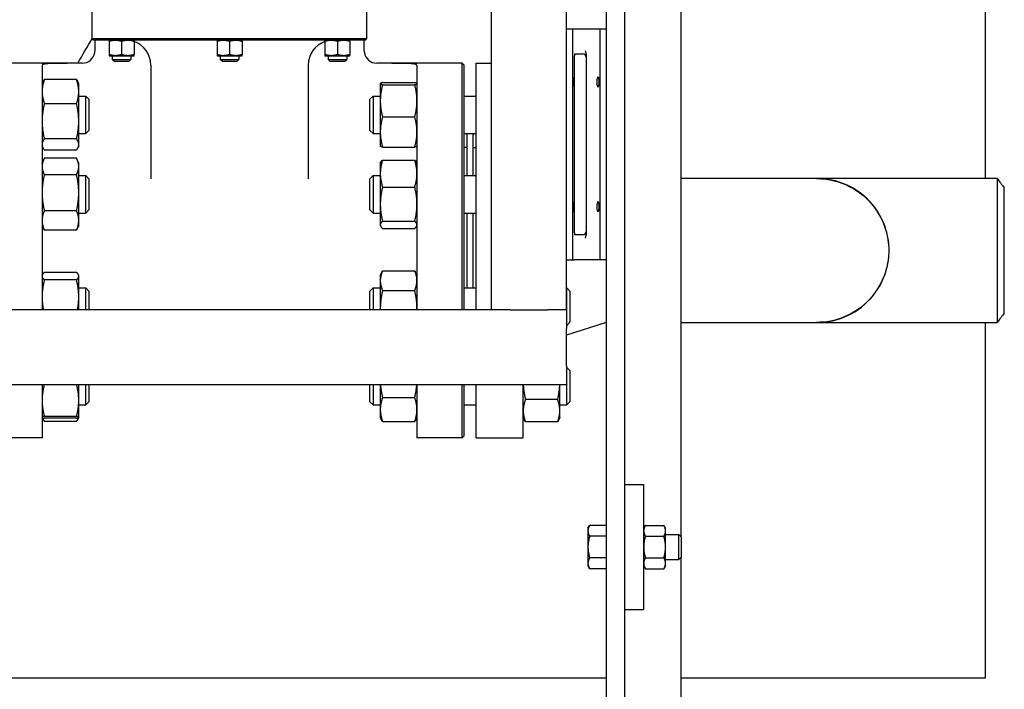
# Model space of a CAD drawing. Header units: inches. Extents: x 24 to 1128, y -69 to 748.
# Tile 562 of 656: x 993 to 1013, y 287 to 301. Entities that reach past the tile are written whole.
import ezdxf

# ---------------------------------------------------------------- set-up
doc = ezdxf.new("R2010")
doc.units = ezdxf.units.IN
doc.header["$LTSCALE"] = 32
doc.header["$MEASUREMENT"] = 0
doc.layers.add('Visible (ANSI)', color=7, linetype='Continuous', lineweight=30)

msp = doc.modelspace()

# ---------------------------------------------------------------- linework, layer by layer
at = {"layer": 'Visible (ANSI)'}
for p, q in [((1012.53453, 337.48367), (1012.53453, 297.48617)), ((1004.95453, 312.10867), (1004.95453, 278.014)), ((1005.32953, 278.014), (1005.32953, 312.10867)), ((1002.66005, 294.85867), (1002.66005, 310.60867)), ((1004.16005, 294.85867), (1004.16005, 310.60867)), ((1006.45453, 290.31148), (1006.45453, 310.60867)), ((994.66953, 300.29002), (994.66953, 301.01492)), ((1000.16953, 300.29002), (1000.16953, 301.01492)), ((1004.16005, 300.48367), (1004.28505, 300.48367)), ((1004.28505, 295.85867), (1004.28505, 300.48367)), ((1004.28505, 300.48367), (1004.3219, 300.48367)), ((1004.3219, 300.48367), (1004.82953, 300.48367)), ((1004.82953, 300.48367), (1004.95453, 300.48367)), ((1004.82953, 300.48367), (1004.82953, 295.85867)), ((994.66953, 300.29002), (994.73275, 300.29002)), ((994.70078, 300.25877), (994.66953, 300.29002)), ((994.76387, 300.25877), (994.70078, 300.25877)), ((994.72453, 300.25877), (994.72453, 300.04617)), ((994.73275, 300.29002), (996.28216, 300.29002)), ((996.28533, 300.25877), (994.76387, 300.25877)), ((995.01008, 300.23644), (995.01008, 299.9686)), ((995.26008, 300.23644), (995.26008, 299.9686)), ((995.51008, 300.23644), (995.51008, 299.9686)), ((996.28216, 300.29002), (998.55691, 300.29002)), ((998.55374, 300.25877), (996.28533, 300.25877)), ((997.16953, 300.23644), (997.16953, 299.9686)), ((997.41953, 300.23644), (997.41953, 299.9686)), ((997.66953, 300.23644), (997.66953, 299.9686)), ((1000.0752, 300.25877), (998.55374, 300.25877)), ((998.55691, 300.29002), (1000.10631, 300.29002)), ((999.32898, 300.23644), (999.32898, 299.9686)), ((999.57898, 300.23644), (999.57898, 299.9686)), ((999.82898, 300.23644), (999.82898, 299.9686)), ((1000.13828, 300.25877), (1000.0752, 300.25877)), ((1000.10631, 300.29002), (1000.16953, 300.29002)), ((1000.11453, 300.04617), (1000.11453, 300.25877)), ((1000.13828, 300.25877), (1000.16953, 300.29002)), ((995.01008, 299.94627), (995.13508, 299.94627)), ((995.07258, 299.94627), (995.07258, 299.87082)), ((995.07258, 299.87082), (995.44758, 299.87082)), ((995.10983, 299.83357), (995.07258, 299.87082)), ((995.10983, 299.83357), (995.41033, 299.83357)), ((995.13508, 299.94627), (995.38508, 299.94627)), ((995.38508, 299.94627), (995.51008, 299.94627)), ((995.41033, 299.83357), (995.44758, 299.87082)), ((995.44758, 299.94627), (995.44758, 299.87082)), ((997.16953, 299.94627), (997.29453, 299.94627)), ((997.23203, 299.94627), (997.23203, 299.87082)), ((997.23203, 299.87082), (997.60703, 299.87082)), ((997.26928, 299.83357), (997.23203, 299.87082)), ((997.26928, 299.83357), (997.56978, 299.83357)), ((997.29453, 299.94627), (997.54453, 299.94627)), ((997.54453, 299.94627), (997.66953, 299.94627)), ((997.56978, 299.83357), (997.60703, 299.87082)), ((997.60703, 299.94627), (997.60703, 299.87082)), ((999.32898, 299.94627), (999.45398, 299.94627)), ((999.39148, 299.94627), (999.39148, 299.87082)), ((999.39148, 299.87082), (999.76648, 299.87082)), ((999.42873, 299.83357), (999.39148, 299.87082)), ((999.42873, 299.83357), (999.72923, 299.83357)), ((999.45398, 299.94627), (999.70398, 299.94627)), ((999.70398, 299.94627), (999.82898, 299.94627)), ((999.72923, 299.83357), (999.76648, 299.87082)), ((999.76648, 299.94627), (999.76648, 299.87082)), ((1004.32341, 296.40034), (1004.32341, 299.942)), ((1004.32477, 299.98367), (1004.48928, 299.98367)), ((1004.55178, 299.99007), (1004.55178, 296.35227)), ((993.66953, 299.79617), (992.76328, 299.79617)), ((994.47453, 299.79617), (993.66953, 299.79617)), ((993.66953, 299.79617), (993.66953, 299.79484)), ((993.66953, 299.79484), (994.16953, 299.79484)), ((993.66953, 299.74786), (993.66953, 294.85867)), ((995.84473, 299.75877), (995.84473, 297.48374)), ((998.99434, 299.75877), (998.99434, 297.48374)), ((1001.16953, 299.79617), (1000.36453, 299.79617)), ((1000.66953, 299.79484), (1001.16953, 299.79484)), ((1002.07578, 299.79617), (1001.16953, 299.79617)), ((1001.16953, 299.79484), (1001.16953, 299.79617)), ((1001.16953, 299.74786), (1001.16953, 294.85867)), ((1002.07578, 294.85867), (1002.07578, 299.79617)), ((1002.10703, 299.76492), (1002.07578, 299.79617)), ((1002.10703, 299.76492), (1002.10703, 294.85867)), ((1002.35453, 294.85867), (1002.35453, 299.79617)), ((1002.35453, 299.79617), (1002.66005, 299.79617)), ((993.66953, 299.38738), (993.6845, 299.41946)), ((994.35845, 299.46824), (993.71462, 299.46824)), ((994.40353, 299.38738), (994.38857, 299.41946)), ((994.40353, 299.22669), (994.40353, 299.38738)), ((994.40353, 298.63222), (994.40353, 299.22669)), ((1000.43553, 299.38738), (1000.43604, 299.38846)), ((1000.43553, 299.38738), (1000.43553, 299.38629)), ((1000.43553, 299.38629), (1000.43553, 299.04242)), ((1000.48062, 299.40756), (1001.12445, 299.40756)), ((1000.48062, 299.36501), (1001.12445, 299.36501)), ((1001.16953, 299.38738), (1001.16903, 299.38846)), ((994.40353, 299.13738), (994.54453, 299.13738)), ((994.54453, 298.38738), (994.54453, 299.13738)), ((994.60703, 299.07488), (994.54453, 299.13738)), ((994.60703, 299.07488), (994.60703, 298.44988)), ((1000.22953, 299.07488), (1000.29203, 299.13738)), ((1000.22953, 298.44988), (1000.22953, 299.07488)), ((1000.29203, 299.13738), (1000.29203, 298.38738)), ((1000.29203, 299.13738), (1000.43553, 299.13738)), ((1000.43553, 299.04242), (1000.43553, 298.41851)), ((1002.10703, 299.13738), (1002.35453, 299.13738)), ((994.35845, 298.98515), (993.71462, 298.98515)), ((994.40353, 298.1679), (994.40353, 298.63222)), ((1000.48062, 298.71983), (1001.12445, 298.71983)), ((994.60703, 298.44988), (994.54453, 298.38738)), ((1000.22953, 298.44988), (1000.29203, 298.38738)), ((994.35845, 298.27928), (993.71462, 298.27928)), ((994.40353, 298.38738), (994.54453, 298.38738)), ((1000.29203, 298.38738), (1000.43553, 298.38738)), ((1000.43553, 298.41851), (1000.43553, 298.13738)), ((1002.10703, 298.38738), (1002.35453, 298.38738)), ((1002.16953, 298.38738), (1002.16953, 297.54626)), ((1002.28953, 298.38738), (1002.28953, 297.54626)), ((993.66953, 298.13738), (993.6845, 298.10529)), ((994.35845, 298.05651), (993.71462, 298.05651)), ((994.40353, 298.13738), (994.38857, 298.10529)), ((994.40353, 298.13738), (994.40353, 298.1679)), ((1000.43553, 298.13738), (1000.43604, 298.13629)), ((1000.48062, 298.11719), (1001.12445, 298.11719)), ((1001.16953, 298.13738), (1001.16903, 298.13629)), ((1002.16953, 298.10617), (1002.10703, 298.10617)), ((1002.29453, 297.54626), (1002.29453, 298.10617)), ((1002.29453, 298.10617), (1002.35453, 298.10617)), ((993.66953, 297.79626), (993.70524, 297.87284)), ((994.35845, 297.89197), (993.71462, 297.89197)), ((994.40353, 297.79626), (994.36782, 297.87284)), ((1000.48062, 297.85613), (1001.12445, 297.85613)), ((1002.29453, 297.98617), (1002.28953, 297.98617)), ((994.40353, 297.72804), (994.40353, 297.79626)), ((994.40353, 297.20375), (994.40353, 297.72804)), ((1000.43553, 297.79626), (1000.44163, 297.80934)), ((1000.43553, 297.79626), (1000.43553, 297.58638)), ((1001.16953, 297.79626), (1001.16343, 297.80934)), ((994.35845, 297.5641), (993.71462, 297.5641)), ((994.40353, 297.54626), (994.54453, 297.54626)), ((994.54453, 296.79626), (994.54453, 297.54626)), ((994.60703, 297.48376), (994.54453, 297.54626)), ((994.60703, 297.48376), (994.60703, 296.85876)), ((1000.22953, 297.48376), (1000.29203, 297.54626)), ((1000.22953, 296.85876), (1000.22953, 297.48376)), ((1000.29203, 297.54626), (1000.29203, 296.79626)), ((1000.29203, 297.54626), (1000.43553, 297.54626)), ((1000.43553, 297.58638), (1000.43553, 296.97418)), ((1002.10703, 297.54626), (1002.35453, 297.54626)), ((1009.16683, 297.48617), (1006.45453, 297.48617)), ((1012.77714, 297.48617), (1009.17224, 297.48617)), ((1000.48062, 297.31662), (1001.12445, 297.31662)), ((1012.91953, 296.04617), (1012.91953, 297.29865)), ((994.40353, 296.64697), (994.40353, 297.20375)), ((994.60703, 296.85876), (994.54453, 296.79626)), ((1000.22953, 296.85876), (1000.29203, 296.79626)), ((1000.43553, 296.97418), (1000.43553, 296.55907)), ((994.35845, 296.84339), (993.71462, 296.84339)), ((994.40353, 296.79626), (994.54453, 296.79626)), ((1000.29203, 296.79626), (1000.43553, 296.79626)), ((1002.10703, 296.79626), (1002.35453, 296.79626)), ((1002.16953, 296.79626), (1002.16953, 295.29608)), ((1002.28953, 296.79626), (1002.28953, 295.29608)), ((1002.29453, 295.29608), (1002.29453, 296.79626)), ((993.66953, 296.54626), (993.70524, 296.46968)), ((994.40353, 296.54626), (994.36782, 296.46968)), ((994.40353, 296.54626), (994.40353, 296.64697)), ((1000.43553, 296.55907), (1000.43553, 296.54626)), ((1000.43553, 296.54626), (1000.44163, 296.53318)), ((1000.48062, 296.63175), (1001.12445, 296.63175)), ((1000.48062, 296.48639), (1001.12445, 296.48639)), ((1001.16953, 296.54626), (1001.16343, 296.53318)), ((994.35845, 296.45055), (993.71462, 296.45055)), ((1004.48928, 296.35867), (1004.32477, 296.35867)), ((1012.91953, 294.79371), (1012.91953, 296.04617)), ((1004.16005, 295.85867), (1004.28505, 295.85867)), ((1004.28505, 295.85867), (1004.3219, 295.85867)), ((1004.82953, 295.85867), (1004.3219, 295.85867)), ((1004.95453, 295.85867), (1004.82953, 295.85867)), ((993.66953, 295.54608), (993.67607, 295.56009)), ((994.35845, 295.60752), (993.71462, 295.60752)), ((994.40353, 295.54608), (994.397, 295.56009)), ((994.40353, 295.53238), (994.40353, 295.54608)), ((994.40353, 295.11401), (994.40353, 295.53238)), ((1000.43553, 295.54608), (1000.47009, 295.62019)), ((1000.43553, 295.54608), (1000.43553, 295.44298)), ((1000.48062, 295.64151), (1001.12445, 295.64151)), ((1001.16953, 295.54608), (1001.13498, 295.62019)), ((994.35845, 295.45723), (993.71462, 295.45723)), ((994.40353, 295.29608), (994.54453, 295.29608)), ((994.54453, 294.85867), (994.54453, 295.29608)), ((994.60703, 295.23358), (994.54453, 295.29608)), ((1000.22953, 295.23358), (1000.29203, 295.29608)), ((1000.29203, 295.29608), (1000.29203, 294.85867)), ((1000.29203, 295.29608), (1000.43553, 295.29608)), ((1000.43553, 295.44298), (1000.43553, 294.88423)), ((1002.10703, 295.29608), (1002.35453, 295.29608)), ((1004.16005, 295.29608), (1004.16703, 295.29608)), ((1004.16703, 294.54608), (1004.16703, 295.29608)), ((1004.22953, 295.23358), (1004.16703, 295.29608)), ((994.40353, 294.85867), (994.40353, 295.11401)), ((994.60703, 295.23358), (994.60703, 294.85867)), ((1000.22953, 294.85867), (1000.22953, 295.23358)), ((1000.48062, 295.24445), (1001.12445, 295.24445)), ((1004.22953, 295.23358), (1004.22953, 294.60858)), ((1000.43553, 294.88423), (1000.43553, 294.85867)), ((1002.66005, 294.85867), (983.66005, 294.85867)), ((1003.03505, 294.85867), (1002.66005, 294.85867)), ((1003.03505, 294.85867), (1003.78505, 294.85867)), ((1004.16005, 294.85867), (1003.78505, 294.85867)), ((1004.16005, 294.85867), (1004.16005, 294.48367)), ((1004.95453, 294.60195), (1004.16005, 294.35031)), ((1004.16005, 294.54608), (1004.16703, 294.54608)), ((1004.22953, 294.60858), (1004.16703, 294.54608)), ((1006.45453, 294.60617), (1009.16683, 294.60617)), ((1009.17224, 294.60617), (1012.77714, 294.60617)), ((1012.53453, 294.60617), (1012.53453, 287.48367)), ((1004.16005, 293.73367), (1004.16005, 294.48367)), ((1004.16005, 293.73367), (1004.16005, 293.35867)), ((1004.16005, 293.70496), (1004.16703, 293.70496)), ((1004.16703, 292.95496), (1004.16703, 293.70496)), ((1004.22953, 293.64246), (1004.16703, 293.70496)), ((1004.22953, 293.64246), (1004.22953, 293.01746)), ((1004.16005, 293.35867), (982.16005, 293.35867)), ((993.66953, 293.35867), (993.66953, 292.29617)), ((994.40353, 293.04602), (994.40353, 293.35867)), ((994.54453, 292.95496), (994.54453, 293.35867)), ((994.60703, 293.35867), (994.60703, 293.01746)), ((1000.22953, 293.01746), (1000.22953, 293.35867)), ((1000.29203, 293.35867), (1000.29203, 292.95496)), ((1000.43553, 293.35867), (1000.43553, 292.86273)), ((1001.16953, 293.35867), (1001.16953, 292.29617)), ((1002.07578, 292.29617), (1002.07578, 293.35867)), ((1002.10703, 293.35867), (1002.10703, 292.32742)), ((1002.35453, 292.29617), (1002.35453, 293.35867)), ((1003.29453, 292.29617), (1003.29453, 293.35867)), ((1004.02853, 292.83832), (1004.02853, 293.35867)), ((994.40353, 292.70581), (994.40353, 293.04602)), ((994.40353, 292.95496), (994.54453, 292.95496)), ((994.60703, 293.01746), (994.54453, 292.95496)), ((1000.22953, 293.01746), (1000.29203, 292.95496)), ((1000.29203, 292.95496), (1000.43553, 292.95496)), ((1000.48062, 293.1024), (1001.12445, 293.1024)), ((1002.10703, 292.95496), (1002.35453, 292.95496)), ((1003.98345, 293.06111), (1003.33962, 293.06111)), ((1004.02853, 292.95496), (1004.16703, 292.95496)), ((1004.22953, 293.01746), (1004.16703, 292.95496)), ((994.35845, 292.72457), (993.71462, 292.72457)), ((1000.43553, 292.86273), (1000.43553, 292.70496)), ((1004.02853, 292.70496), (1004.02853, 292.83832)), ((993.66953, 292.70496), (993.66993, 292.70412)), ((993.66993, 292.70412), (993.6845, 292.67287)), ((994.35845, 292.68705), (993.71462, 292.68705)), ((994.35845, 292.6241), (993.71462, 292.6241)), ((994.40314, 292.70412), (994.38857, 292.67287)), ((994.40353, 292.70496), (994.40314, 292.70412)), ((994.40353, 292.70496), (994.40353, 292.70581)), ((1000.43553, 292.70496), (1000.4512, 292.67137)), ((1000.48062, 292.62307), (1001.12445, 292.62307)), ((1001.16953, 292.70496), (1001.15387, 292.67137)), ((1003.29453, 292.70496), (1003.31714, 292.65649)), ((1003.98345, 292.61553), (1003.33962, 292.61553)), ((1004.02853, 292.70496), (1004.00593, 292.65649)), ((1002.10703, 292.32742), (1002.07578, 292.29617)), ((993.66953, 292.29617), (992.76328, 292.29617)), ((1002.07578, 292.29617), (1001.16953, 292.29617)), ((1002.35453, 292.29617), (1003.29453, 292.29617)), ((1005.32953, 291.35867), (1005.70453, 291.35867)), ((1005.70453, 291.35867), (1005.70453, 288.85867)), ((1004.59053, 290.48367), (1004.62402, 290.54168)), ((1004.59053, 290.48367), (1004.59053, 290.43343)), ((1004.59053, 290.43343), (1004.59053, 290.10867)), ((1004.95453, 290.54168), (1004.62402, 290.54168)), ((1004.95453, 290.54168), (1004.95453, 290.43343)), ((1004.95453, 290.48367), (1004.95453, 290.48367)), ((1004.95453, 290.43343), (1004.95453, 290.32518)), ((1005.70453, 290.48367), (1005.73803, 290.54168)), ((1005.73803, 290.54168), (1006.10904, 290.54168)), ((1006.14253, 290.48367), (1006.10904, 290.54168)), ((1006.14253, 290.43343), (1006.14253, 290.48367)), ((1006.14253, 290.10867), (1006.14253, 290.43343)), ((1006.14253, 290.35867), (1006.40876, 290.35867)), ((1006.40876, 289.85867), (1006.40876, 290.35867)), ((1006.45453, 290.31148), (1006.40876, 290.35867)), ((1004.95453, 290.32518), (1004.62402, 290.32518)), ((1004.95453, 290.32518), (1004.95453, 290.10867)), ((1005.73803, 290.32518), (1006.10904, 290.32518)), ((1006.45453, 290.31148), (1006.45453, 289.90586)), ((1004.59053, 290.10867), (1004.59053, 289.78391)), ((1004.95453, 290.10867), (1004.95453, 289.89216)), ((1006.14253, 289.78391), (1006.14253, 290.10867)), ((1004.59053, 289.78391), (1004.59053, 289.73367)), ((1004.95453, 289.89216), (1004.62402, 289.89216)), ((1004.95453, 289.89216), (1004.95453, 289.78391)), ((1004.95453, 289.78391), (1004.95453, 289.67566)), ((1005.73803, 289.89216), (1006.10904, 289.89216)), ((1006.14253, 289.85867), (1006.40876, 289.85867)), ((1006.14253, 289.73367), (1006.14253, 289.78391)), ((1006.45453, 289.90586), (1006.40876, 289.85867)), ((1006.45453, 274.85867), (1006.45453, 289.90586)), ((1004.59053, 289.73367), (1004.62402, 289.67566)), ((1004.95453, 289.67566), (1004.62402, 289.67566)), ((1004.95453, 289.73367), (1004.95453, 289.73367)), ((1005.70453, 289.73367), (1005.73803, 289.67566)), ((1005.73803, 289.67566), (1006.10904, 289.67566)), ((1006.14253, 289.73367), (1006.10904, 289.67566)), ((1005.32953, 288.85867), (1005.70453, 288.85867)), ((1004.95453, 287.48367), (980.95453, 287.48367)), ((1012.53453, 287.48367), (1006.45453, 287.48367))]:
    msp.add_line(p, q, dxfattribs=at)
for centre, radius, start, end in [((974.03453, 312.04617), 23.75, 328.949761, 330.328287), ((995.34473, 299.75877), 0.5, 0, 70.688206), ((999.49434, 299.75877), 0.5, 109.311794, 180), ((994.47453, 300.04617), 0.25, 270, 351.395888), ((1000.36453, 300.04617), 0.25, 188.604112, 270), ((1004.48928, 299.92117), 0.0625, 0, 90), ((1004.48928, 296.42117), 0.0625, 270, 0)]:
    msp.add_arc(centre, radius, start, end, dxfattribs=at)
for centre, start_param, end_param in [((1004.32486, 299.942), 3.14159265, 4.71238898), ((1004.32486, 296.40034), 4.71238898, 6.28318531)]:
    msp.add_ellipse(centre, major_axis=(0, -0.04167), ratio=0.03492077, start_param=start_param, end_param=end_param, dxfattribs=at)
for centre in [(1004.29598, 299.42117), (1004.29598, 296.92117)]:
    msp.add_ellipse(centre, major_axis=(0, -0.09843), ratio=0.03492077, dxfattribs=at)
for points in [[(1004.3219, 300.48367), (1004.32196, 300.48367), (1004.32202, 300.48356), (1004.32207, 300.48337)], [(994.72172, 300.00877), (994.72352, 300.02107), (994.72449, 300.03367), (994.72453, 300.04617)], [(1000.11453, 300.04617), (1000.11457, 300.03367), (1000.11556, 300.02107), (1000.11735, 300.00877)], [(1012.77714, 297.48617), (1012.82461, 297.42367), (1012.87207, 297.36117), (1012.91953, 297.29867)], [(1004.32207, 295.85897), (1004.32202, 295.85877), (1004.32196, 295.85867), (1004.3219, 295.85867)], [(1012.91953, 294.79367), (1012.87207, 294.73117), (1012.82461, 294.66867), (1012.77714, 294.60617)]]:
    msp.add_open_spline(points, degree=3, dxfattribs=at)
for points, weights in [([(995.01008, 300.25877), (995.01008, 300.25877), (995.01008, 300.23644)], [1, 1.04314139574, 1.01001874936]), ([(995.01008, 300.23644), (995.07707, 300.25877), (995.13508, 300.25877)], [1.01001874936, 1.04314139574, 1]), ([(995.13508, 300.25877), (995.1931, 300.25877), (995.26008, 300.23644)], [1, 1.04314139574, 1.01001874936]), ([(995.26008, 300.23644), (995.32707, 300.25877), (995.38508, 300.25877)], [1.01001874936, 1.04314139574, 1]), ([(995.38508, 300.25877), (995.4431, 300.25877), (995.51008, 300.23644)], [1, 1.04314139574, 1.01001874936]), ([(995.51008, 300.23644), (995.51008, 300.24768), (995.51008, 300.25316)], [1.01001874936, 1.0264275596, 1.02411989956]), ([(997.16953, 300.25877), (997.16953, 300.25877), (997.16953, 300.23644)], [1, 1.04314139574, 1.01001874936]), ([(997.16953, 300.23644), (997.23652, 300.25877), (997.29453, 300.25877)], [1.01001874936, 1.04314139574, 1]), ([(997.29453, 300.25877), (997.35255, 300.25877), (997.41953, 300.23644)], [1, 1.04314139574, 1.01001874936]), ([(997.41953, 300.23644), (997.48652, 300.25877), (997.54453, 300.25877)], [1.01001874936, 1.04314139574, 1]), ([(997.54453, 300.25877), (997.60255, 300.25877), (997.66953, 300.23644)], [1, 1.04314139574, 1.01001874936]), ([(997.66953, 300.23644), (997.66953, 300.25877), (997.66953, 300.25877)], [1.01001874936, 1.04314139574, 1]), ([(999.32898, 300.23644), (999.39597, 300.25877), (999.45398, 300.25877)], [1.01001874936, 1.04314139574, 1]), ([(999.32898, 300.25316), (999.32898, 300.24768), (999.32898, 300.23644)], [1.02411989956, 1.0264275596, 1.01001874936]), ([(999.45398, 300.25877), (999.51199, 300.25877), (999.57898, 300.23644)], [1, 1.04314139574, 1.01001874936]), ([(999.57898, 300.23644), (999.64597, 300.25877), (999.70398, 300.25877)], [1.01001874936, 1.04314139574, 1]), ([(999.70398, 300.25877), (999.76199, 300.25877), (999.82898, 300.23644)], [1, 1.04314139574, 1.01001874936]), ([(999.82898, 300.23644), (999.82898, 300.25877), (999.82898, 300.25877)], [1.01001874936, 1.04314139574, 1]), ([(995.01008, 299.9686), (995.01008, 299.94627), (995.01008, 299.94627)], [1.01001874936, 1.04314139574, 1]), ([(995.13508, 299.94627), (995.07707, 299.94627), (995.01008, 299.9686)], [1, 1.04314139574, 1.01001874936]), ([(995.26008, 299.9686), (995.1931, 299.94627), (995.13508, 299.94627)], [1.01001874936, 1.04314139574, 1]), ([(995.38508, 299.94627), (995.32707, 299.94627), (995.26008, 299.9686)], [1, 1.04314139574, 1.01001874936]), ([(995.51008, 299.9686), (995.4431, 299.94627), (995.38508, 299.94627)], [1.01001874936, 1.04314139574, 1]), ([(995.51008, 299.94627), (995.51008, 299.94627), (995.51008, 299.9686)], [1, 1.04314139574, 1.01001874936]), ([(997.16953, 299.9686), (997.16953, 299.94627), (997.16953, 299.94627)], [1.01001874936, 1.04314139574, 1]), ([(997.29453, 299.94627), (997.23652, 299.94627), (997.16953, 299.9686)], [1, 1.04314139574, 1.01001874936]), ([(997.41953, 299.9686), (997.35255, 299.94627), (997.29453, 299.94627)], [1.01001874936, 1.04314139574, 1]), ([(997.54453, 299.94627), (997.48652, 299.94627), (997.41953, 299.9686)], [1, 1.04314139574, 1.01001874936]), ([(997.66953, 299.9686), (997.60255, 299.94627), (997.54453, 299.94627)], [1.01001874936, 1.04314139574, 1]), ([(997.66953, 299.94627), (997.66953, 299.94627), (997.66953, 299.9686)], [1, 1.04314139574, 1.01001874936]), ([(999.32898, 299.9686), (999.32898, 299.94627), (999.32898, 299.94627)], [1.01001874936, 1.04314139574, 1]), ([(999.45398, 299.94627), (999.39597, 299.94627), (999.32898, 299.9686)], [1, 1.04314139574, 1.01001874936]), ([(999.57898, 299.9686), (999.51199, 299.94627), (999.45398, 299.94627)], [1.01001874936, 1.04314139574, 1]), ([(999.70398, 299.94627), (999.64597, 299.94627), (999.57898, 299.9686)], [1, 1.04314139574, 1.01001874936]), ([(999.82898, 299.9686), (999.76199, 299.94627), (999.70398, 299.94627)], [1.01001874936, 1.04314139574, 1]), ([(999.82898, 299.94627), (999.82898, 299.94627), (999.82898, 299.9686)], [1, 1.04314139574, 1.01001874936]), ([(993.71462, 299.46824), (993.66953, 299.3388), (993.66953, 299.22669)], [1, 1.0379548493, 1]), ([(993.6845, 299.41946), (993.69534, 299.44271), (993.71462, 299.46824)], [1.01847461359, 1.01588840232, 1]), ([(994.40353, 299.22669), (994.40353, 299.3388), (994.35845, 299.46824)], [1, 1.0379548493, 1]), ([(994.35845, 299.46824), (994.37773, 299.44271), (994.38857, 299.41946)], [1, 1.01588840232, 1.01847461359]), ([(993.66953, 299.22669), (993.66953, 299.11459), (993.71462, 298.98515)], [1, 1.0379548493, 1]), ([(994.35845, 298.98515), (994.40353, 299.11459), (994.40353, 299.22669)], [1, 1.0379548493, 1]), ([(1000.48062, 299.40756), (1000.43553, 299.39616), (1000.43553, 299.38629)], [1, 1.0379548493, 1]), ([(1000.43553, 299.38629), (1000.43553, 299.37641), (1000.48062, 299.36501)], [1, 1.0379548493, 1]), ([(1000.48062, 299.36501), (1000.43553, 299.19214), (1000.43553, 299.04242)], [1, 1.0379548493, 1]), ([(1001.16953, 299.38629), (1001.16953, 299.39616), (1001.12445, 299.40756)], [1, 1.0379548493, 1]), ([(1001.12445, 299.36501), (1001.16953, 299.37641), (1001.16953, 299.38629)], [1, 1.0379548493, 1]), ([(1001.16953, 299.04242), (1001.16953, 299.19214), (1001.12445, 299.36501)], [1, 1.0379548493, 1]), ([(1000.43553, 299.04242), (1000.43553, 298.8927), (1000.48062, 298.71983)], [1, 1.0379548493, 1]), ([(1001.12445, 298.71983), (1001.16953, 298.8927), (1001.16953, 299.04242)], [1, 1.0379548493, 1]), ([(993.71462, 298.98515), (993.66953, 298.79601), (993.66953, 298.63222)], [1, 1.0379548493, 1]), ([(994.40353, 298.63222), (994.40353, 298.79601), (994.35845, 298.98515)], [1, 1.0379548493, 1]), ([(993.66953, 298.63222), (993.66953, 298.46842), (993.71462, 298.27928)], [1, 1.0379548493, 1]), ([(994.35845, 298.27928), (994.40353, 298.46842), (994.40353, 298.63222)], [1, 1.0379548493, 1]), ([(1000.48062, 298.71983), (1000.43553, 298.55835), (1000.43553, 298.41851)], [1, 1.0379548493, 1]), ([(1001.16953, 298.41851), (1001.16953, 298.55835), (1001.12445, 298.71983)], [1, 1.0379548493, 1]), ([(993.71462, 298.27928), (993.66953, 298.21959), (993.66953, 298.1679)], [1, 1.0379548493, 1]), ([(994.40353, 298.1679), (994.40353, 298.21959), (994.35845, 298.27928)], [1, 1.0379548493, 1]), ([(1000.43553, 298.41851), (1000.43553, 298.27866), (1000.48062, 298.11719)], [1, 1.0379548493, 1]), ([(1001.12445, 298.11719), (1001.16953, 298.27866), (1001.16953, 298.41851)], [1, 1.0379548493, 1]), ([(993.66953, 298.1679), (993.66953, 298.1162), (993.71462, 298.05651)], [1, 1.0379548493, 1]), ([(994.35845, 298.05651), (994.40353, 298.1162), (994.40353, 298.1679)], [1, 1.0379548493, 1]), ([(1000.48062, 298.11719), (1000.44018, 298.12741), (1000.43604, 298.13629)], [1, 1.03391206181, 1.00722433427]), ([(1001.16903, 298.13629), (1001.16489, 298.12741), (1001.12445, 298.11719)], [1.00722433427, 1.03391206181, 1]), ([(993.71462, 297.89197), (993.66953, 297.80412), (993.66953, 297.72804)], [1, 1.0379548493, 1]), ([(994.40353, 297.72804), (994.40353, 297.80412), (994.35845, 297.89197)], [1, 1.0379548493, 1]), ([(1000.48062, 297.85613), (1000.43553, 297.71157), (1000.43553, 297.58638)], [1, 1.0379548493, 1]), ([(1000.44163, 297.80934), (1000.45187, 297.83129), (1000.48062, 297.85613)], [1.01771443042, 1.02387317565, 1]), ([(1001.12445, 297.85613), (1001.1532, 297.83129), (1001.16343, 297.80934)], [1, 1.02387317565, 1.01771443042]), ([(1001.16953, 297.58638), (1001.16953, 297.71157), (1001.12445, 297.85613)], [1, 1.0379548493, 1]), ([(993.66953, 297.72804), (993.66953, 297.65196), (993.71462, 297.5641)], [1, 1.0379548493, 1]), ([(994.35845, 297.5641), (994.40353, 297.65196), (994.40353, 297.72804)], [1, 1.0379548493, 1]), ([(993.71462, 297.5641), (993.66953, 297.37099), (993.66953, 297.20375)], [1, 1.0379548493, 1]), ([(994.40353, 297.20375), (994.40353, 297.37099), (994.35845, 297.5641)], [1, 1.0379548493, 1]), ([(1000.43553, 297.58638), (1000.43553, 297.46118), (1000.48062, 297.31662)], [1, 1.0379548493, 1]), ([(1001.12445, 297.31662), (1001.16953, 297.46118), (1001.16953, 297.58638)], [1, 1.0379548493, 1]), ([(1000.48062, 297.31662), (1000.43553, 297.13311), (1000.43553, 296.97418)], [1, 1.0379548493, 1]), ([(1001.16953, 296.97418), (1001.16953, 297.13311), (1001.12445, 297.31662)], [1, 1.0379548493, 1]), ([(993.66953, 297.20375), (993.66953, 297.03651), (993.71462, 296.84339)], [1, 1.0379548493, 1]), ([(994.35845, 296.84339), (994.40353, 297.03651), (994.40353, 297.20375)], [1, 1.0379548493, 1]), ([(1000.43553, 296.97418), (1000.43553, 296.81526), (1000.48062, 296.63175)], [1, 1.0379548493, 1]), ([(1001.12445, 296.63175), (1001.16953, 296.81526), (1001.16953, 296.97418)], [1, 1.0379548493, 1]), ([(993.71462, 296.84339), (993.66953, 296.73813), (993.66953, 296.64697)], [1, 1.0379548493, 1]), ([(994.40353, 296.64697), (994.40353, 296.73813), (994.35845, 296.84339)], [1, 1.0379548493, 1]), ([(993.66953, 296.64697), (993.66953, 296.55581), (993.71462, 296.45055)], [1, 1.0379548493, 1]), ([(993.71462, 296.45055), (993.70964, 296.46025), (993.70524, 296.46968)], [1, 1.00405436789, 1.00724255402]), ([(994.35845, 296.45055), (994.40353, 296.55581), (994.40353, 296.64697)], [1, 1.0379548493, 1]), ([(994.36782, 296.46968), (994.36343, 296.46025), (994.35845, 296.45055)], [1.00724255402, 1.00405436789, 1]), ([(1000.48062, 296.63175), (1000.43553, 296.5928), (1000.43553, 296.55907)], [1, 1.0379548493, 1]), ([(1000.43553, 296.55907), (1000.43553, 296.52534), (1000.48062, 296.48639)], [1, 1.0379548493, 1]), ([(1001.16953, 296.55907), (1001.16953, 296.5928), (1001.12445, 296.63175)], [1, 1.0379548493, 1]), ([(1001.12445, 296.48639), (1001.16953, 296.52534), (1001.16953, 296.55907)], [1, 1.0379548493, 1]), ([(993.71462, 295.60752), (993.66953, 295.56725), (993.66953, 295.53238)], [1, 1.0379548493, 1]), ([(993.66953, 295.53238), (993.66953, 295.4975), (993.71462, 295.45723)], [1, 1.0379548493, 1]), ([(994.40353, 295.53238), (994.40353, 295.56725), (994.35845, 295.60752)], [1, 1.0379548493, 1]), ([(994.35845, 295.45723), (994.40353, 295.4975), (994.40353, 295.53238)], [1, 1.0379548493, 1]), ([(1000.48062, 295.64151), (1000.43553, 295.53512), (1000.43553, 295.44298)], [1, 1.0379548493, 1]), ([(1000.47009, 295.62019), (1000.47498, 295.63068), (1000.48062, 295.64151)], [1.00807367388, 1.00459253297, 1]), ([(1001.12445, 295.64151), (1001.13008, 295.63068), (1001.13498, 295.62019)], [1, 1.00459253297, 1.00807367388]), ([(1001.16953, 295.44298), (1001.16953, 295.53512), (1001.12445, 295.64151)], [1, 1.0379548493, 1]), ([(993.71462, 295.45723), (993.66953, 295.2733), (993.66953, 295.11401)], [1, 1.0379548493, 1]), ([(994.40353, 295.11401), (994.40353, 295.2733), (994.35845, 295.45723)], [1, 1.0379548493, 1]), ([(1000.43553, 295.44298), (1000.43553, 295.35084), (1000.48062, 295.24445)], [1, 1.0379548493, 1]), ([(1001.12445, 295.24445), (1001.16953, 295.35084), (1001.16953, 295.44298)], [1, 1.0379548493, 1]), ([(993.66953, 295.11401), (993.66953, 294.99174), (993.69528, 294.85867)], [1, 1.02887864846, 1.01381159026]), ([(994.37779, 294.85867), (994.40353, 294.99174), (994.40353, 295.11401)], [1.01381159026, 1.02887864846, 1]), ([(1000.48062, 295.24445), (1000.43553, 295.05141), (1000.43553, 294.88423)], [1, 1.0379548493, 1]), ([(1001.16953, 294.88423), (1001.16953, 295.05141), (1001.12445, 295.24445)], [1, 1.0379548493, 1]), ([(1000.43553, 294.88423), (1000.43553, 294.87146), (1000.43578, 294.85867)], [1, 1.00280225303, 1.00519071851]), ([(1001.16929, 294.85867), (1001.16953, 294.87146), (1001.16953, 294.88423)], [1.00519071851, 1.00280225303, 1]), ([(993.71234, 293.35867), (993.66953, 293.19165), (993.66953, 293.04602)], [1.00183181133, 1.03701570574, 1]), ([(994.40353, 293.04602), (994.40353, 293.19165), (994.36073, 293.35867)], [1, 1.03701570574, 1.00183181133]), ([(1000.43918, 293.35867), (1000.44812, 293.23894), (1000.48062, 293.1024)], [1.0155237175, 1.02707325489, 1]), ([(1001.12445, 293.1024), (1001.15695, 293.23894), (1001.16588, 293.35867)], [1, 1.02707325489, 1.0155237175]), ([(1003.29588, 293.35867), (1003.30214, 293.22023), (1003.33962, 293.06111)], [1.0109151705, 1.0313467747, 1]), ([(1003.98345, 293.06111), (1004.02092, 293.22023), (1004.02718, 293.35867)], [1, 1.0313467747, 1.0109151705]), ([(993.66953, 293.04602), (993.66953, 292.89683), (993.71462, 292.72457)], [1, 1.0379548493, 1]), ([(994.35845, 292.72457), (994.40353, 292.89683), (994.40353, 293.04602)], [1, 1.0379548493, 1]), ([(1000.48062, 293.1024), (1000.43553, 292.97396), (1000.43553, 292.86273)], [1, 1.0379548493, 1]), ([(1001.16953, 292.86273), (1001.16953, 292.97396), (1001.12445, 293.1024)], [1, 1.0379548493, 1]), ([(1003.33962, 293.06111), (1003.29453, 292.94172), (1003.29453, 292.83832)], [1, 1.0379548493, 1]), ([(1004.02853, 292.83832), (1004.02853, 292.94172), (1003.98345, 293.06111)], [1, 1.0379548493, 1]), ([(993.71462, 292.72457), (993.66953, 292.71451), (993.66953, 292.70581)], [1, 1.0379548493, 1]), ([(994.40353, 292.70581), (994.40353, 292.71451), (994.35845, 292.72457)], [1, 1.0379548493, 1]), ([(1000.43553, 292.86273), (1000.43553, 292.7515), (1000.48062, 292.62307)], [1, 1.0379548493, 1]), ([(1001.12445, 292.62307), (1001.16953, 292.7515), (1001.16953, 292.86273)], [1, 1.0379548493, 1]), ([(1003.29453, 292.83832), (1003.29453, 292.73492), (1003.33962, 292.61553)], [1, 1.0379548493, 1]), ([(1003.98345, 292.61553), (1004.02853, 292.73492), (1004.02853, 292.83832)], [1, 1.0379548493, 1]), ([(993.66953, 292.70581), (993.66953, 292.6971), (993.71462, 292.68705)], [1, 1.0379548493, 1]), ([(993.67448, 292.6998), (993.68422, 292.66435), (993.71462, 292.6241)], [1.01688383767, 1.02528066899, 1]), ([(994.35845, 292.68705), (994.40353, 292.6971), (994.40353, 292.70581)], [1, 1.0379548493, 1]), ([(994.35845, 292.6241), (994.38885, 292.66435), (994.39859, 292.6998)], [1, 1.02528066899, 1.01688383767]), ([(1000.48062, 292.62307), (1000.46195, 292.64832), (1000.4512, 292.67137)], [1, 1.01537751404, 1.01829454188]), ([(1001.15387, 292.67137), (1001.14312, 292.64832), (1001.12445, 292.62307)], [1.01829454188, 1.01537751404, 1]), ([(1003.33962, 292.61553), (1003.32636, 292.63671), (1003.31714, 292.65649)], [1, 1.01087228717, 1.01551577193]), ([(1004.00593, 292.65649), (1003.99671, 292.63671), (1003.98345, 292.61553)], [1.01551577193, 1.01087228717, 1]), ([(1004.62402, 290.54168), (1004.59053, 290.48367), (1004.59053, 290.43343)], [1, 1.0379548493, 1]), ([(1004.59053, 290.43343), (1004.59053, 290.38319), (1004.62402, 290.32518)], [1, 1.0379548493, 1]), ([(1005.73803, 290.54168), (1005.70453, 290.48367), (1005.70453, 290.43343)], [1, 1.0379548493, 1]), ([(1005.70453, 290.43343), (1005.70453, 290.38319), (1005.73803, 290.32518)], [1, 1.0379548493, 1]), ([(1006.14253, 290.43343), (1006.14253, 290.48367), (1006.10904, 290.54168)], [1, 1.0379548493, 1]), ([(1006.10904, 290.32518), (1006.14253, 290.38319), (1006.14253, 290.43343)], [1, 1.0379548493, 1]), ([(1004.62402, 290.32518), (1004.59053, 290.20915), (1004.59053, 290.10867)], [1, 1.0379548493, 1]), ([(1005.73803, 290.32518), (1005.70453, 290.20915), (1005.70453, 290.10867)], [1, 1.0379548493, 1]), ([(1006.14253, 290.10867), (1006.14253, 290.20915), (1006.10904, 290.32518)], [1, 1.0379548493, 1]), ([(1004.59053, 290.10867), (1004.59053, 290.00819), (1004.62402, 289.89216)], [1, 1.0379548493, 1]), ([(1005.70453, 290.10867), (1005.70453, 290.00819), (1005.73803, 289.89216)], [1, 1.0379548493, 1]), ([(1006.10904, 289.89216), (1006.14253, 290.00819), (1006.14253, 290.10867)], [1, 1.0379548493, 1]), ([(1004.62402, 289.89216), (1004.59053, 289.83415), (1004.59053, 289.78391)], [1, 1.0379548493, 1]), ([(1004.59053, 289.78391), (1004.59053, 289.73367), (1004.62402, 289.67566)], [1, 1.0379548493, 1]), ([(1005.73803, 289.89216), (1005.70453, 289.83415), (1005.70453, 289.78391)], [1, 1.0379548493, 1]), ([(1005.70453, 289.78391), (1005.70453, 289.73367), (1005.73803, 289.67566)], [1, 1.0379548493, 1]), ([(1006.14253, 289.78391), (1006.14253, 289.83415), (1006.10904, 289.89216)], [1, 1.0379548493, 1]), ([(1006.10904, 289.67566), (1006.14253, 289.73367), (1006.14253, 289.78391)], [1, 1.0379548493, 1])]:
    msp.add_rational_spline(points, weights, degree=2, dxfattribs=at)
for points, knots in [([(1004.55178, 299.99007), (1004.55178, 299.99329), (1004.55168, 299.99651), (1004.5509, 300.00899), (1004.54946, 300.0181), (1004.54429, 300.03587), (1004.54099, 300.04208), (1004.5385, 300.04604), (1004.53846, 300.04611), (1004.53842, 300.04617)], [0, 0, 0, 0, 0.024551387, 0.024551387, 0.095629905, 0.095629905, 0.174881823, 0.174881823, 0.176157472, 0.176157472, 0.176157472, 0.176157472]), ([(994.16953, 299.79484), (994.10677, 299.79484), (994.03982, 299.79457), (993.91667, 299.79269), (993.86048, 299.79099), (993.77147, 299.78514), (993.7329, 299.78056), (993.68194, 299.76702), (993.66953, 299.75797), (993.66953, 299.74786)], [0, 0, 0, 0, 0.47828384, 0.47828384, 0.95656768, 0.95656768, 1.43809122, 1.43809122, 1.91961477, 1.91961477, 1.91961477, 1.91961477]), ([(1001.16953, 299.74786), (1001.16953, 299.75797), (1001.15713, 299.76702), (1001.10617, 299.78056), (1001.06759, 299.78514), (1000.97858, 299.79099), (1000.92239, 299.79269), (1000.79925, 299.79457), (1000.7323, 299.79484), (1000.66953, 299.79484)], [1.93811812, 1.93811812, 1.93811812, 1.93811812, 2.41964166, 2.41964166, 2.90116521, 2.90116521, 3.37944905, 3.37944905, 3.85773289, 3.85773289, 3.85773289, 3.85773289]), ([(1004.81252, 299.42117), (1004.81252, 299.40883), (1004.81213, 299.39568), (1004.81048, 299.37152), (1004.80921, 299.36051), (1004.80604, 299.34293), (1004.80392, 299.33528), (1004.79889, 299.32519), (1004.79597, 299.32274), (1004.79012, 299.32274), (1004.78678, 299.32525), (1004.78027, 299.33545), (1004.77711, 299.34313), (1004.77203, 299.36068), (1004.76975, 299.37162), (1004.76667, 299.39568), (1004.76588, 299.40881), (1004.76588, 299.43353), (1004.76667, 299.44666), (1004.76975, 299.47072), (1004.77203, 299.48165), (1004.77711, 299.49921), (1004.78027, 299.50689), (1004.78678, 299.51709), (1004.79012, 299.51959), (1004.79597, 299.51959), (1004.79889, 299.51715), (1004.80392, 299.50706), (1004.80604, 299.49941), (1004.80921, 299.48183), (1004.81048, 299.47082), (1004.81213, 299.44666), (1004.81252, 299.43351), (1004.81252, 299.42117)], [0, 0, 0, 0, 0.09401122, 0.09401122, 0.18802243, 0.18802243, 0.28431105, 0.28431105, 0.38059967, 0.38059967, 0.4782167, 0.4782167, 0.57583373, 0.57583373, 0.6699888, 0.6699888, 0.76414388, 0.76414388, 0.85829895, 0.85829895, 0.95245403, 0.95245403, 1.05007106, 1.05007106, 1.14768808, 1.14768808, 1.2439767, 1.2439767, 1.34026532, 1.34026532, 1.43427654, 1.43427654, 1.52828776, 1.52828776, 1.52828776, 1.52828776]), ([(1009.16683, 297.48612), (1009.20228, 297.48615), (1009.23772, 297.48486), (1009.48985, 297.46624), (1009.70271, 297.4004), (1010.07854, 297.1822), (1010.24121, 297.02993), (1010.48264, 296.67101), (1010.56199, 296.46512), (1010.62362, 296.03869), (1010.60571, 295.81841), (1010.47706, 295.41091), (1010.36811, 295.22341), (1010.07987, 294.91212), (1009.90052, 294.78875), (1009.53321, 294.64152), (1009.35007, 294.60627), (1009.16683, 294.60619)], [-1.57267427, -1.57267427, -1.57267427, -1.57267427, -1.49882494, -1.49882494, -1.04590561, -1.04590561, -0.59274122, -0.59274122, -0.1436733, -0.1436733, 0.30609723, 0.30609723, 0.74775686, 0.74775686, 1.1908901, 1.1908901, 1.57267427, 1.57267427, 1.57267427, 1.57267427]), ([(1010.61392, 296.04617), (1010.61392, 296.1899), (1010.5922, 296.3336), (1010.49287, 296.6548), (1010.39864, 296.827), (1010.15182, 297.11952), (1009.99995, 297.24026), (1009.64707, 297.42132), (1009.4431, 297.47544), (1009.21459, 297.48572), (1009.19206, 297.4862), (1009.16954, 297.48615)], [-3.14159265, -3.14159265, -3.14159265, -3.14159265, -2.84306953, -2.84306953, -2.44315297, -2.44315297, -2.04730492, -2.04730492, -1.61773044, -1.61773044, -1.57079633, -1.57079633, -1.57079633, -1.57079633]), ([(1012.77714, 297.48615), (1012.77714, 297.48616), (1012.77714, 297.48568), (1012.77714, 297.47544), (1012.77715, 297.42132), (1012.77716, 297.24026), (1012.77717, 297.11952), (1012.77718, 296.827), (1012.7772, 296.6548), (1012.77721, 296.3336), (1012.77721, 296.1899), (1012.77721, 296.04617)], [1.57267427, 1.57267427, 1.57267427, 1.57267427, 1.61773044, 1.61773044, 2.04730492, 2.04730492, 2.44315297, 2.44315297, 2.84306953, 2.84306953, 3.14159265, 3.14159265, 3.14159265, 3.14159265]), ([(1004.81252, 296.92117), (1004.81252, 296.90883), (1004.81213, 296.89568), (1004.81048, 296.87152), (1004.80921, 296.86051), (1004.80604, 296.84293), (1004.80392, 296.83528), (1004.79889, 296.82519), (1004.79597, 296.82274), (1004.79012, 296.82274), (1004.78678, 296.82525), (1004.78027, 296.83545), (1004.77711, 296.84313), (1004.77203, 296.86068), (1004.76975, 296.87162), (1004.76667, 296.89568), (1004.76588, 296.90881), (1004.76588, 296.93353), (1004.76667, 296.94666), (1004.76975, 296.97072), (1004.77203, 296.98165), (1004.77711, 296.99921), (1004.78027, 297.00689), (1004.78678, 297.01709), (1004.79012, 297.01959), (1004.79597, 297.01959), (1004.79889, 297.01715), (1004.80392, 297.00706), (1004.80604, 296.99941), (1004.80921, 296.98183), (1004.81048, 296.97082), (1004.81213, 296.94666), (1004.81252, 296.93351), (1004.81252, 296.92117)], [0, 0, 0, 0, 0.09401122, 0.09401122, 0.18802243, 0.18802243, 0.28431105, 0.28431105, 0.38059967, 0.38059967, 0.4782167, 0.4782167, 0.57583373, 0.57583373, 0.6699888, 0.6699888, 0.76414388, 0.76414388, 0.85829895, 0.85829895, 0.95245403, 0.95245403, 1.05007106, 1.05007106, 1.14768808, 1.14768808, 1.2439767, 1.2439767, 1.34026532, 1.34026532, 1.43427654, 1.43427654, 1.52828776, 1.52828776, 1.52828776, 1.52828776]), ([(1004.53842, 296.29617), (1004.53846, 296.29623), (1004.5385, 296.29629), (1004.54164, 296.3013), (1004.54417, 296.3069), (1004.54839, 296.31994), (1004.54991, 296.32736), (1004.55147, 296.34068), (1004.55178, 296.34648), (1004.55178, 296.35227)], [-0.000682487, -0.000682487, -0.000682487, -0.000682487, 0, 0, 0.053671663, 0.053671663, 0.113306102, 0.113306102, 0.157716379, 0.157716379, 0.157716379, 0.157716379]), ([(1009.16953, 294.60622), (1009.35343, 294.606), (1009.53745, 294.64109), (1009.91135, 294.79078), (1010.09556, 294.91898), (1010.38931, 295.24403), (1010.49854, 295.44074), (1010.59528, 295.77977), (1010.61392, 295.91296), (1010.61392, 296.04617)], [1.57079633, 1.57079633, 1.57079633, 1.57079633, 1.95396487, 1.95396487, 2.40917784, 2.40917784, 2.86492266, 2.86492266, 3.14159265, 3.14159265, 3.14159265, 3.14159265]), ([(1012.77721, 296.04617), (1012.77721, 295.91296), (1012.77721, 295.77977), (1012.7772, 295.44074), (1012.77718, 295.24403), (1012.77716, 294.91898), (1012.77715, 294.79078), (1012.77715, 294.64142), (1012.77714, 294.60634), (1012.77714, 294.60622)], [-3.14159265, -3.14159265, -3.14159265, -3.14159265, -2.86492266, -2.86492266, -2.40917784, -2.40917784, -1.95396487, -1.95396487, -1.57267427, -1.57267427, -1.57267427, -1.57267427])]:
    msp.add_open_spline(points, degree=3, knots=knots, dxfattribs=at)

doc.saveas('drawing.dxf')
